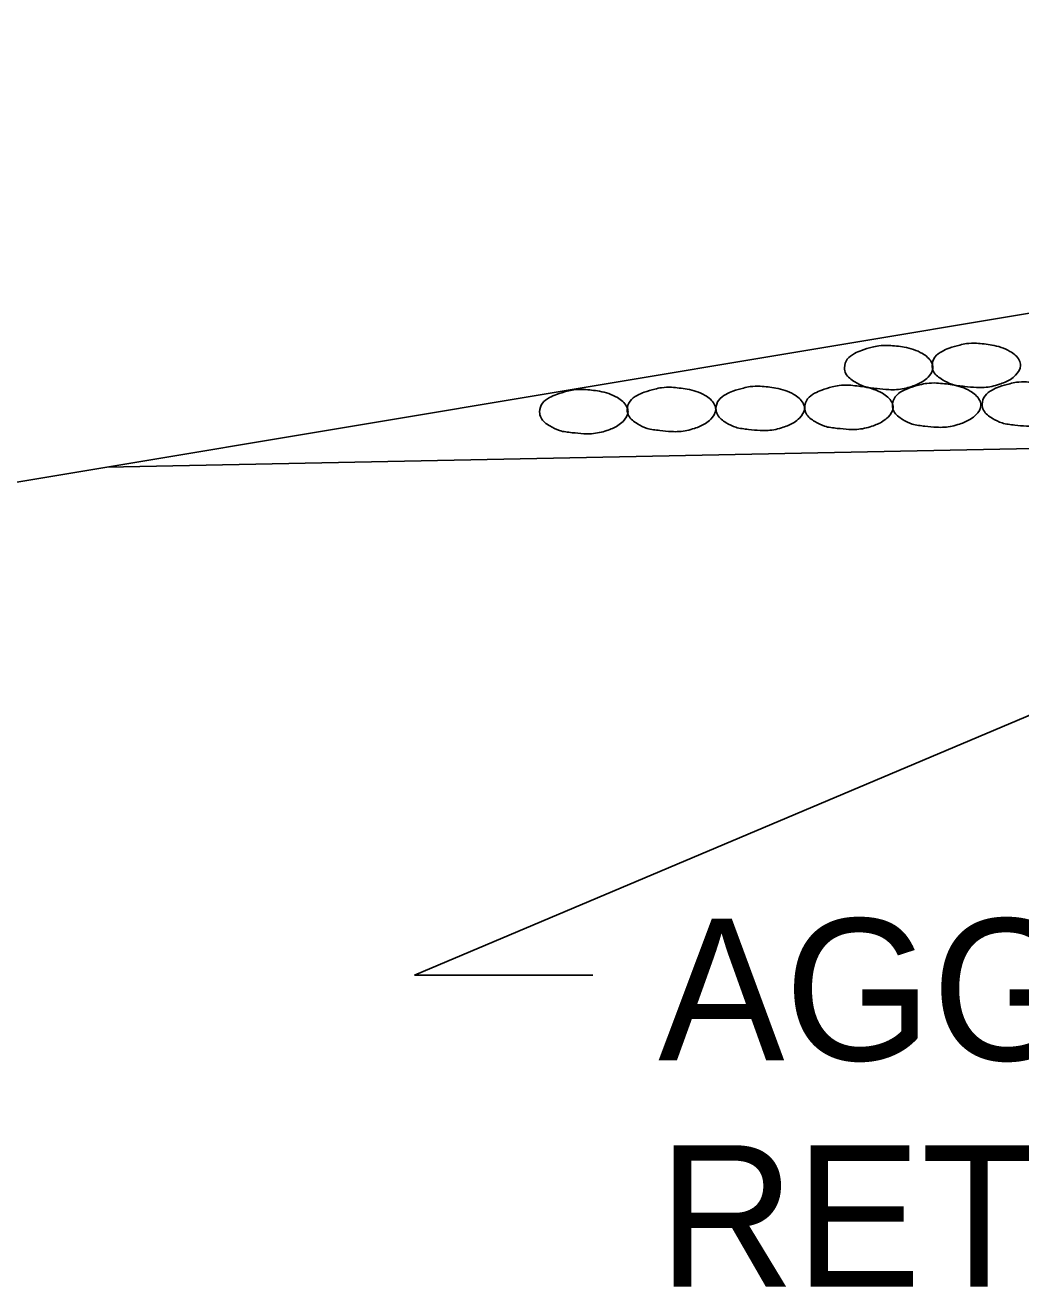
# Model space of a CAD drawing. Extents: x 60325 to 61047, y 53669 to 53767.
# Drawn here: x 60337.594 to 60341.11, y 53685.858 to 53690.315 of the extents above; entities that cross this region are included whole.
import ezdxf

# ---------------------------------------------------------------- set-up
doc = ezdxf.new("R2010")
doc.units = 0
doc.layers.add('R_Border Prem', color=7, linetype='Continuous')

msp = doc.modelspace()

# ---------------------------------------------------------------- linework, layer by layer
at = {"layer": 'R_Border Prem'}
for p, q in [((60347.2467, 53690.3151), (60337.8825, 53688.7544)), ((60338.9694, 53686.9596), (60345.2169, 53689.599)), ((60355.2467, 53689.1017), (60337.8825, 53688.7544)), ((60337.8825, 53688.7544), (60325.2467, 53686.6484)), ((60339.599, 53686.9596), (60338.9694, 53686.9596))]:
    msp.add_line(p, q, dxfattribs=at)
for points in [[(60340.6439, 53689.184), (60340.6989, 53689.1777), (60340.7626, 53689.1552), (60340.7951, 53689.124), (60340.8001, 53689.1052), (60340.7826, 53689.0715), (60340.7639, 53689.0565), (60340.7251, 53689.039), (60340.6714, 53689.0277), (60340.6439, 53689.0277), (60340.6026, 53689.0315), (60340.5576, 53689.039), (60340.5239, 53689.0552), (60340.4926, 53689.084), (60340.4876, 53689.1052), (60340.4976, 53689.1352), (60340.5226, 53689.1552), (60340.5476, 53689.1665), (60340.5851, 53689.1777), (60340.6089, 53689.1827), (60340.6439, 53689.184)], [(60340.9535, 53689.1916), (60341.0085, 53689.1854), (60341.0722, 53689.1629), (60341.1047, 53689.1316), (60341.1097, 53689.1129), (60341.0922, 53689.0791), (60341.0735, 53689.0641), (60341.0347, 53689.0466), (60340.981, 53689.0354), (60340.9535, 53689.0354), (60340.9122, 53689.0391), (60340.8672, 53689.0466), (60340.8335, 53689.0629), (60340.8022, 53689.0916), (60340.7972, 53689.1129), (60340.8072, 53689.1429), (60340.8322, 53689.1629), (60340.8572, 53689.1741), (60340.8947, 53689.1854), (60340.9185, 53689.1904), (60340.9535, 53689.1916)], [(60340.5034, 53689.0435), (60340.5584, 53689.0372), (60340.6221, 53689.0147), (60340.6546, 53688.9835), (60340.6596, 53688.9647), (60340.6421, 53688.931), (60340.6234, 53688.916), (60340.5846, 53688.8985), (60340.5309, 53688.8872), (60340.5034, 53688.8872), (60340.4621, 53688.891), (60340.4171, 53688.8985), (60340.3834, 53688.9147), (60340.3521, 53688.9435), (60340.3471, 53688.9647), (60340.3571, 53688.9947), (60340.3821, 53689.0147), (60340.4071, 53689.026), (60340.4446, 53689.0372), (60340.4684, 53689.0422), (60340.5034, 53689.0435)], [(60340.813, 53689.0511), (60340.868, 53689.0449), (60340.9318, 53689.0224), (60340.9643, 53688.9911), (60340.9693, 53688.9724), (60340.9518, 53688.9386), (60340.933, 53688.9236), (60340.8943, 53688.9061), (60340.8405, 53688.8949), (60340.813, 53688.8949), (60340.7718, 53688.8986), (60340.7268, 53688.9061), (60340.693, 53688.9224), (60340.6618, 53688.9511), (60340.6568, 53688.9724), (60340.6668, 53689.0024), (60340.6918, 53689.0224), (60340.7168, 53689.0336), (60340.7543, 53689.0449), (60340.778, 53689.0499), (60340.813, 53689.0511)], [(60341.1303, 53689.055), (60341.1853, 53689.0487), (60341.249, 53689.0262), (60341.2815, 53688.995), (60341.2865, 53688.9762), (60341.269, 53688.9425), (60341.2503, 53688.9275), (60341.2115, 53688.91), (60341.1578, 53688.8987), (60341.1303, 53688.8987), (60341.089, 53688.9025), (60341.044, 53688.91), (60341.0103, 53688.9262), (60340.979, 53688.955), (60340.974, 53688.9762), (60340.984, 53689.0062), (60341.009, 53689.0262), (60341.034, 53689.0375), (60341.0715, 53689.0487), (60341.0953, 53689.0537), (60341.1303, 53689.055)], [(60339.5669, 53689.0282), (60339.6219, 53689.022), (60339.6857, 53688.9995), (60339.7182, 53688.9682), (60339.7232, 53688.9495), (60339.7057, 53688.9157), (60339.6869, 53688.9007), (60339.6482, 53688.8832), (60339.5944, 53688.872), (60339.5669, 53688.872), (60339.5257, 53688.8757), (60339.4807, 53688.8832), (60339.4469, 53688.8995), (60339.4157, 53688.9282), (60339.4107, 53688.9495), (60339.4207, 53688.9795), (60339.4457, 53688.9995), (60339.4707, 53689.0107), (60339.5082, 53689.022), (60339.5319, 53689.027), (60339.5669, 53689.0282)], [(60339.8765, 53689.0359), (60339.9315, 53689.0296), (60339.9953, 53689.0071), (60340.0278, 53688.9759), (60340.0328, 53688.9571), (60340.0153, 53688.9234), (60339.9965, 53688.9084), (60339.9578, 53688.8909), (60339.904, 53688.8796), (60339.8765, 53688.8796), (60339.8353, 53688.8834), (60339.7903, 53688.8909), (60339.7565, 53688.9071), (60339.7253, 53688.9359), (60339.7203, 53688.9571), (60339.7303, 53688.9871), (60339.7553, 53689.0071), (60339.7803, 53689.0184), (60339.8178, 53689.0296), (60339.8415, 53689.0346), (60339.8765, 53689.0359)], [(60340.19, 53689.0397), (60340.245, 53689.0334), (60340.3087, 53689.0109), (60340.3412, 53688.9797), (60340.3462, 53688.9609), (60340.3287, 53688.9272), (60340.31, 53688.9122), (60340.2712, 53688.8947), (60340.2175, 53688.8834), (60340.19, 53688.8834), (60340.1487, 53688.8872), (60340.1037, 53688.8947), (60340.07, 53688.9109), (60340.0387, 53688.9397), (60340.0337, 53688.9609), (60340.0437, 53688.9909), (60340.0687, 53689.0109), (60340.0937, 53689.0222), (60340.1312, 53689.0334), (60340.155, 53689.0384), (60340.19, 53689.0397)]]:
    msp.add_spline(points, degree=3, dxfattribs=at)

# ---------------------------------------------------------------- texts
for s, p in [('AGGREGATE BASE COURSE (CL. 7)', (60339.8299, 53686.6584)), ('RETAIN', (60339.8299, 53685.8584))]:
    msp.add_text(s, height=0.5, dxfattribs=at).set_placement(p)

doc.saveas('drawing.dxf')
